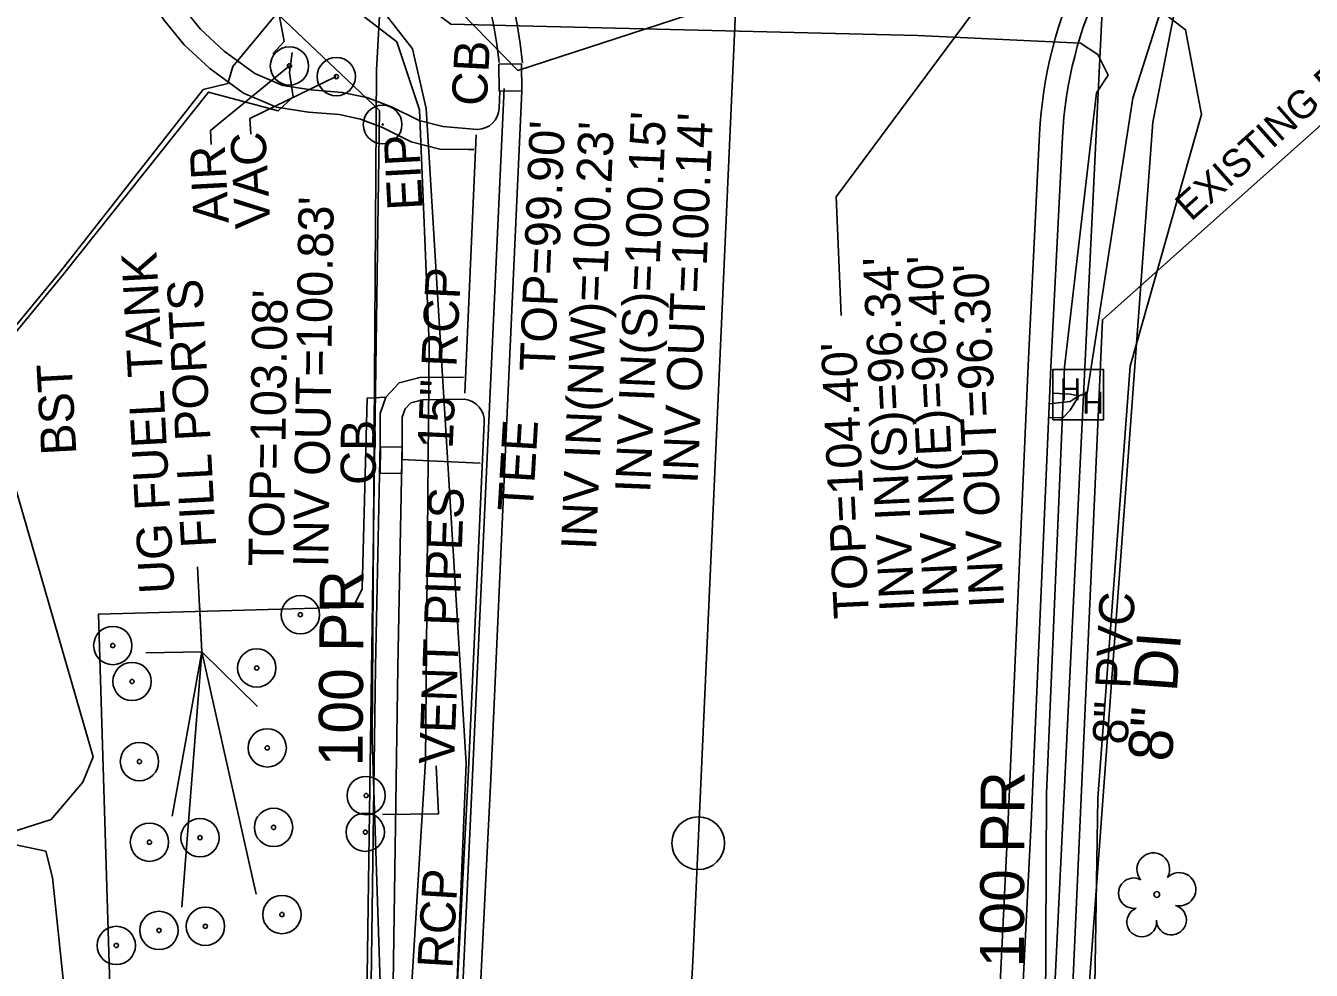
# Model space of a CAD drawing. Extents: x 2364404 to 2371833, y 798876 to 809754.
# Drawn here: x 2368878 to 2369024.2, y 801156.5 to 801264 of the extents above; entities that cross this region are included whole.
import ezdxf

# ---------------------------------------------------------------- set-up
doc = ezdxf.new("R2010")
doc.units = 0
for name, color, linetype in [('Exist Horizontal Alignment Point', 7, 'Continuous'), ('Exist Other Culture Located Object CELL', 7, 'Continuous'), ('Exist Other Culture Located Object Leader', 7, 'Continuous'), ('Exist Other Culture Located Object Text', 7, 'Continuous'), ('Exist Property Iron Pin CELL', 7, 'Continuous'), ('Exist Property Iron Pin Text', 7, 'Continuous'), ('Exist Right of Way Line', 7, 'Continuous'), ('Exist Right of Way Line Text', 7, 'Continuous'), ('Exist Roads Change in Surface', 7, 'Continuous'), ('Exist Roads Curbs', 7, 'Continuous'), ('Exist Roads EOP', 7, 'Continuous'), ('Exist Roads EOP Other', 7, 'Continuous'), ('Exist Roads EOP Other Text', 7, 'Continuous'), ('Exist Structure Minor Catch Basin', 7, 'Continuous'), ('Exist Structure Minor Catch Basin Text', 7, 'Continuous'), ('Exist Structure Minor Catch Basin Top Elevation', 7, 'Continuous'), ('Exist Structure Minor Pipes RCP 15 Inch', 7, 'Continuous'), ('Exist Structure Minor Pipes RCP 15 Inch Invert', 7, 'Continuous'), ('Exist Structure Minor Pipes RCP 15 Inch Text', 7, 'Continuous'), ('Exist Structure Minor Pipes RCP 18 Inch', 7, 'Continuous'), ('Exist Structure Minor Pipes RCP 18 Inch Invert', 7, 'Continuous'), ('Exist Structure Minor Pipes RCP 18 Inch Text', 7, 'Continuous'), ('Exist Structure Minor Pipes RCP 24 Inch', 7, 'Continuous'), ('Exist Structure Minor Pipes RCP 24 Inch Invert', 7, 'Continuous'), ('Exist Utilities Power Hand Hole CELL', 7, 'Continuous'), ('Exist Utilities Power UG Cable SUE LOS B', 7, 'Continuous'), ('Exist Utilities Sanitary Sewer Manhole Leader', 7, 'Continuous'), ('Exist Utilities Sanitary Sewer Manhole Top Elevation', 7, 'Continuous'), ('Exist Utilities Sanitary Sewer UG Line', 7, 'Continuous'), ('Exist Utilities Sanitary Sewer UG Line Invert Elevation', 7, 'Continuous'), ('Exist Utilities Sanitary Sewer UG Line Text', 7, 'Continuous'), ('Exist Utilities Telephone UG Cable SUE LOS C', 7, 'Continuous'), ('Exist Utilities Telephone UG Cable SUE LOS C Text', 7, 'Continuous'), ('Exist Utilities Telephone UG FO SUE LOS B', 7, 'Continuous'), ('Exist Utilities TV UG Cable SUE LOS B', 7, 'Continuous'), ('Exist Utilities TV UG FO Cable SUE LOS B', 7, 'Continuous'), ('Exist Utilities Water UG Line SUE LOS B', 7, 'Continuous'), ('Exist Utilities Water UG Line SUE LOS B Text', 7, 'Continuous'), ('Exist Vegetation Hedge Row', 7, 'Continuous'), ('Exist Vegetation Tree CELL', 7, 'Continuous'), ('Prop Horizontal Alignment', 7, 'Continuous')]:
    doc.layers.add(name, color=color, linetype=linetype)

msp = doc.modelspace()

# ---------------------------------------------------------------- linework, layer by layer
at = {"layer": 'Exist Horizontal Alignment Point'}
msp.add_circle((2368954.49, 801171), 3, dxfattribs=at)
at = {"layer": 'Exist Other Culture Located Object CELL'}
for centre, radius in [((2368907.97, 801259.43), 2.18), ((2368913.3, 801258.21), 2.18), ((2368907.97, 801259.43), 0.24), ((2368913.3, 801258.21), 0.24), ((2368909.21, 801197), 2.18), ((2368909.21, 801197), 0.24), ((2368887.87, 801193.49), 2.18), ((2368887.87, 801193.49), 0.24), ((2368904.25, 801190.94), 2.18), ((2368890.06, 801189.4), 2.18), ((2368904.25, 801190.94), 0.24), ((2368890.06, 801189.4), 0.24), ((2368905.44, 801181.85), 2.18), ((2368890.9, 801180.29), 2.18), ((2368905.44, 801181.85), 0.24), ((2368890.9, 801180.29), 0.24), ((2368916.7, 801176.43), 2.18), ((2368916.7, 801176.43), 0.24), ((2368906.16, 801172.8), 2.18), ((2368916.6, 801172.26), 2.18), ((2368892.04, 801171.12), 2.18), ((2368897.79, 801171.63), 2.18), ((2368906.16, 801172.8), 0.24), ((2368916.6, 801172.26), 0.24), ((2368892.04, 801171.12), 0.24), ((2368897.79, 801171.63), 0.24), ((2368898.4, 801161.55), 2.18), ((2368907.11, 801162.89), 2.18), ((2368893.12, 801161.08), 2.18), ((2368907.11, 801162.89), 0.24), ((2368888.26, 801159.37), 2.18), ((2368893.12, 801161.08), 0.24), ((2368898.4, 801161.55), 0.24), ((2368888.26, 801159.37), 0.24)]:
    msp.add_circle(centre, radius, dxfattribs=at)
at = {"layer": 'Exist Other Culture Located Object Leader'}
for points in [[(2368907.97, 801259.43), (2368898.98, 801252.07), (2368899.07, 801250.47)], [(2368913.3, 801258.21), (2368903.46, 801253.44), (2368903.56, 801251.68)], [(2368904.33, 801186.57), (2368898.01, 801192.76), (2368897.5, 801202.46)], [(2368891.63, 801192.67), (2368898.01, 801192.76), (2368897.72, 801198.19)], [(2368894.61, 801174.07), (2368898.01, 801192.76), (2368897.72, 801198.19)], [(2368895.71, 801163.71), (2368898.01, 801192.76), (2368897.72, 801198.19)], [(2368904.19, 801165.22), (2368898.01, 801192.76), (2368897.72, 801198.19)], [(2368918.55, 801174.27), (2368924.94, 801174.36), (2368924.65, 801179.79)]]:
    msp.add_lwpolyline(points, dxfattribs=at)
at = {"layer": 'Exist Property Iron Pin CELL'}
for radius in [2.2, 0.0707]:
    msp.add_circle((2368918.57, 801252.76), radius, dxfattribs=at)
at = {"layer": 'Exist Right of Way Line'}
for p, q in [((2368886.36, 801284.54), (2368918.23, 801254.37)), ((2369000.5, 801230.53), (2369053.81, 801278.12)), ((2368918.23, 801254.37), (2368916.59, 801141.2)), ((2369000.5, 801230.53), (2368996.47, 801140.28))]:
    msp.add_line(p, q, dxfattribs=at)
at = {"layer": 'Exist Roads Change in Surface'}
msp.add_lwpolyline([(2368916.63, 801146.72), (2368914.43, 801148.4), (2368887.75, 801147.38), (2368886.25, 801197.06), (2368915.22, 801197.86), (2368916.24, 801199.96), (2368916.8, 801221.63), (2368918.93, 801221.75)], dxfattribs=at)
at = {"layer": 'Exist Roads Curbs'}
for points in [[(2368884.4, 801300.71), (2368884.33, 801298.97), (2368883.95, 801294.75), (2368883.93, 801292.15), (2368884.69, 801288.2), (2368885.98, 801284.75), (2368888.65, 801279.03), (2368891.05, 801274.29), (2368893.34, 801269.79), (2368895.75, 801266.18), (2368897.85, 801263.59), (2368900.55, 801261.11), (2368904.02, 801258.56), (2368907.21, 801257.21), (2368910.43, 801256.72), (2368913.97, 801256.42), (2368916.77, 801255.84), (2368919.58, 801254.79), (2368922.73, 801253.21), (2368925.43, 801252.52), (2368929.38, 801252.2)], [(2368931.92, 801256.56), (2368931.83, 801254.6)], [(2368992.59, 801127.91), (2368990.93, 801128.83), (2368990.22, 801130.39), (2368992.36, 801173.31), (2368994.62, 801225.16), (2368995.93, 801251.31)], [(2368927.9, 801221.5), (2368923.16, 801221.46), (2368921.8, 801221.1), (2368921.14, 801220.4), (2368920.81, 801219.47), (2368920.81, 801216.51), (2368920.3, 801191), (2368919.79, 801155.1), (2368919.63, 801147.85)], [(2368930.14, 801218.85), (2368928.29, 801178.53), (2368926.08, 801135.73)]]:
    msp.add_lwpolyline(points, dxfattribs=at)
for centre, radius, start, end in [((2368883.88, 801255.11), 48.18, 5.6156, 82.3343), ((2369042.24, 801248.99), 46.37, 85.433, 177.1394), ((2368929.31, 801254.72), 2.52, 271.6251, 357.2512), ((2368927.59, 801218.97), 2.55, 357.3806, 82.9253)]:
    msp.add_arc(centre, radius, start, end, dxfattribs=at)
at = {"layer": 'Exist Roads EOP'}
for points in [[(2368934.43, 801256.57), (2368932.65, 801218.34), (2368930.9, 801178.35), (2368928.78, 801135.79), (2368926.81, 801102.01), (2368925.73, 801086.31), (2368925.47, 801080.43), (2368922.85, 801080.34), (2368919.97, 801042.58), (2368914.91, 800989.69), (2368910.13, 800941.95), (2368903.46, 800892.17), (2368896, 800842.94), (2368890.29, 800810.5)], [(2368939.91, 800830.24), (2368949.95, 800882.07), (2368956.97, 800932.3), (2368968.51, 800984.18), (2368979.06, 801034.95), (2368987.4, 801082.1), (2368984.93, 801082.43), (2368986.28, 801106.02), (2368987.62, 801130.26), (2368989.76, 801173.72), (2368992.04, 801225.33), (2368993.32, 801251.66)]]:
    msp.add_lwpolyline(points, dxfattribs=at)
for centre, radius, start, end in [((2368884.26, 801255.39), 50.4, 4.9757, 82.9726), ((2369041.99, 801249.29), 48.72, 85.1304, 177.211)]:
    msp.add_arc(centre, radius, start, end, dxfattribs=at)
at = {"layer": 'Exist Roads EOP Other'}
msp.add_line((2368929.23, 801251.58), (2368927.91, 801222.19), dxfattribs=at)
for points in [[(2368881.95, 801300.72), (2368881.86, 801299.12), (2368881.4, 801294.9), (2368881.37, 801291.91), (2368882.22, 801287.5), (2368883.62, 801283.76), (2368886.35, 801277.91), (2368888.76, 801273.13), (2368891.13, 801268.5), (2368893.69, 801264.66), (2368895.98, 801261.83), (2368898.92, 801259.13), (2368902.75, 801256.32), (2368906.51, 801254.73), (2368910.13, 801254.18), (2368913.61, 801253.89), (2368916.05, 801253.38), (2368918.55, 801252.44), (2368921.83, 801250.8), (2368925.08, 801249.97), (2368928.34, 801249.91), (2368928.96, 801249.91)], [(2368927.78, 801224.01), (2368922.82, 801223.99), (2368920.45, 801223.36), (2368918.93, 801221.75), (2368918.28, 801219.9), (2368918.28, 801216.54), (2368917.77, 801191.05), (2368917.26, 801155.14), (2368917.11, 801147.9)]]:
    msp.add_lwpolyline(points, dxfattribs=at)
at = {"layer": 'Exist Structure Minor Catch Basin'}
for points in [[(2368931.8, 801259.63), (2368931.84, 801256.56), (2368934.42, 801256.59), (2368934.38, 801259.66)], [(2368920.77, 801213.08), (2368920.8, 801216.07), (2368918.34, 801216.09), (2368918.3, 801213.11)]]:
    msp.add_lwpolyline(points, close=True, dxfattribs=at)
at = {"layer": 'Exist Structure Minor Pipes RCP 15 Inch'}
msp.add_line((2368929.69, 801214.22), (2368920.7, 801214.64), dxfattribs=at)
at = {"layer": 'Exist Structure Minor Pipes RCP 18 Inch'}
for p, q in [((2368933.97, 801258.92), (2368890.08, 801303.81)), ((2368932.42, 801256.84), (2368924.53, 801086.31))]:
    msp.add_line(p, q, dxfattribs=at)
at = {"layer": 'Exist Structure Minor Pipes RCP 24 Inch'}
msp.add_line((2368933.97, 801258.92), (2369046.17, 801295.47), dxfattribs=at)
at = {"layer": 'Exist Utilities Power Hand Hole CELL'}
msp.add_line((2368997.79, 801221.88), (2368997.79, 801221.88), dxfattribs=at)
msp.add_lwpolyline([(2368994.84, 801219.15), (2369000.59, 801219.15), (2369000.59, 801224.9), (2368994.84, 801224.9), (2368994.84, 801219.15)], dxfattribs=at)
at = {"layer": 'Exist Utilities Power UG Cable SUE LOS B'}
for points in [[(2368997.79, 801221.88), (2368998.76, 801222.19), (2369003.95, 801255.77), (2369008.22, 801269.21)], [(2368864.32, 801202.13), (2368865.4, 801212.88), (2368869.62, 801221.19), (2368881.88, 801235.99), (2368898.16, 801256.74), (2368900.97, 801257.44), (2368901.51, 801259.35), (2368906.33, 801265.15), (2368906.34, 801267.02), (2368905.25, 801267.62)], [(2368864.5, 801202.16), (2368865.81, 801212.76), (2368870.01, 801220.87), (2368882.27, 801235.75), (2368898.74, 801256.45), (2368906.67, 801254.3), (2368908.4, 801255.91), (2368907.99, 801258.66), (2368908.29, 801260.95)], [(2368865.24, 801171.61), (2368875.04, 801171.84), (2368880.85, 801173.7), (2368884.46, 801177.94), (2368885.62, 801180.82), (2368876.7, 801211.82), (2368869.54, 801238.95), (2368864.94, 801256.02), (2368854.71, 801257.03)], [(2368997.79, 801221.88), (2368996.81, 801222.09), (2368994.95, 801222.2)], [(2368997.79, 801221.88), (2368996.8, 801220.28), (2368996.03, 801219.43), (2368994.37, 801219.4)], [(2368997.62, 801221.8), (2368996.81, 801221.26), (2368994.42, 801220.97)], [(2368841.75, 801116.08), (2368843.1, 801116.84), (2368854.64, 801127.01), (2368855, 801127.44), (2368870.94, 801141.57), (2368882.55, 801152.28), (2368881.01, 801167.11), (2368880.23, 801170.11), (2368875.38, 801171.11), (2368865.2, 801170.82)]]:
    msp.add_lwpolyline(points, dxfattribs=at)
at = {"layer": 'Exist Utilities Sanitary Sewer Manhole Leader'}
msp.add_lwpolyline([(2369001.26, 801286.36), (2368970.18, 801244.52), (2368970.77, 801231.02)], dxfattribs=at)
at = {"layer": 'Exist Utilities Sanitary Sewer UG Line'}
msp.add_line((2369001.36, 801284.02), (2368991.67, 801085.55), dxfattribs=at)
at = {"layer": 'Exist Utilities Telephone UG Cable SUE LOS C'}
for points in [[(2368864.47, 801157.35), (2368864.88, 801157.32), (2368868.75, 801157.05), (2368888.19, 801148.14), (2368917.53, 801148.75), (2368918.44, 801150.56), (2368917.4, 801182.76), (2368917.89, 801258.95), (2368918.5, 801270.02), (2368918.5, 801270.02), (2368918.08, 801269.8)], [(2368918.5, 801270.02), (2368918.99, 801269.76), (2368926.34, 801264.17), (2368979.49, 801262.87), (2368997.97, 801262.03), (2368999.96, 801260.73), (2369001.12, 801258.36), (2368999.8, 801256.35), (2368996.15, 801225.17), (2368994.12, 801176.66), (2368993.89, 801126.68), (2368988.91, 801084), (2368984.84, 801041.86), (2368981.79, 801000.37), (2368989.48, 800991.38), (2368992.6, 800985.33), (2369013.85, 800986.11), (2369014.2, 800985.91)]]:
    msp.add_lwpolyline(points, dxfattribs=at)
at = {"layer": 'Exist Utilities Telephone UG FO SUE LOS B'}
msp.add_lwpolyline([(2368888.47, 800838.32), (2368897.19, 800886.57), (2368904.05, 800935.88), (2368909.87, 800985.86), (2368917.34, 801034.59), (2368926.04, 801130.79), (2368928.08, 801180.09), (2368923.54, 801254.59), (2368921.96, 801261.38), (2368917.26, 801267.45), (2368917.05, 801270.53)], dxfattribs=at)
at = {"layer": 'Exist Utilities TV UG Cable SUE LOS B'}
msp.add_lwpolyline([(2368917.74, 801271.19), (2368918.95, 801271.82), (2368931.99, 801272.21), (2368979.72, 801270.48), (2369001.09, 801270.35), (2369009.94, 801263.54), (2369011.77, 801253.9), (2369003.65, 801225.28), (2368999.95, 801176.13), (2368999.16, 801126.36), (2369004.08, 801084.87), (2369004.4, 801083.69), (2369009.28, 801039.62), (2369008.61, 801022.29), (2369012.6, 800989.59), (2369013.15, 800987.98), (2369013.55, 800987.28)], dxfattribs=at)
at = {"layer": 'Exist Utilities TV UG FO Cable SUE LOS B'}
msp.add_lwpolyline([(2368873.37, 800839.43), (2368879.14, 800891.4), (2368886.18, 800939.62), (2368897.19, 800987.4), (2368908.39, 801035.54), (2368916.96, 801084.38), (2368920.35, 801129.92), (2368923.45, 801180.34), (2368923.88, 801227.73), (2368922.75, 801254.43), (2368920.2, 801262.16), (2368911.12, 801269.2), (2368909.73, 801270.19)], dxfattribs=at)
at = {"layer": 'Exist Utilities Water UG Line SUE LOS B'}
for points in [[(2369006.2, 801253.01), (2369012.4, 801284.66), (2369012.91, 801305.33), (2369012.89, 801305.65), (2369012.89, 801307.63)], [(2368957.82, 800824.54), (2368969.42, 800874.86), (2368980.99, 800927.29), (2368987.89, 800972.02), (2368991.32, 801021.51), (2368994.9, 801081.88), (2368995.06, 801084.25), (2368996.89, 801126.49), (2369006.2, 801253.01)]]:
    msp.add_lwpolyline(points, dxfattribs=at)
at = {"layer": 'Exist Vegetation Hedge Row'}
msp.add_lwpolyline([(2368889.38, 801285.05), (2368890.51, 801285.15), (2368896.01, 801285.64), (2368900.32, 801283.31), (2368905.14, 801275.38), (2368906.4, 801267.51), (2368907.37, 801262.22), (2368906.09, 801260.82)], dxfattribs=at)
at = {"layer": 'Exist Vegetation Tree CELL'}
msp.add_line((2369006.66, 801165.17), (2369006.66, 801165.17), dxfattribs=at)
msp.add_circle((2369006.66, 801165.17), 0.326, dxfattribs=at)
for centre, radius, start, end in [((2369006.27, 801168.04), 1.86, 330.1651, 219.7134), ((2369004.05, 801165.32), 1.73, 62.6636, 279.3457), ((2369009.21, 801165.76), 1.9, 257.1011, 134.1999), ((2369008.33, 801162.27), 1.7, 181.2822, 74.56), ((2369004.95, 801162.05), 1.69, 111.5671, 6.231)]:
    msp.add_arc(centre, radius, start, end, dxfattribs=at)
at = {"layer": 'Prop Horizontal Alignment'}
msp.add_line((2368954.49, 801171), (2368961.66, 801331.44), dxfattribs=at)
msp.add_arc((2366157.38, 801295.95), 2799.9, 353.04514, 357.44223, dxfattribs=at)

# ---------------------------------------------------------------- texts
at = {"layer": 'Exist Other Culture Located Object Text'}
for s, rotation, p in [('VAC', 93.0566, (2368905.81, 801241.03)), ('AIR', 93.0566, (2368901.07, 801241.58)), ('UG FUEL TANK', 93.0566, (2368894.9, 801199.48)), ('FILL PORTS', 93.0566, (2368899.64, 801204.71)), ('VENT PIPES', 87.9353, (2368926.71, 801179.93))]:
    msp.add_text(s, height=4, rotation=rotation, dxfattribs=at).set_placement(p)
at = {"layer": 'Exist Property Iron Pin Text'}
msp.add_text('EIP', height=4, rotation=93.0566, dxfattribs=at).set_placement((2368923.14, 801243.12))
at = {"layer": 'Exist Right of Way Line Text'}
msp.add_text('EXISTING R/W', height=3.2, rotation=41.7575, dxfattribs=at).set_placement((2369010.57, 801241.66))
at = {"layer": 'Exist Roads EOP Other Text'}
msp.add_text('BST', height=4, rotation=93.0566, dxfattribs=at).set_placement((2368883.73, 801215.26))
at = {"layer": 'Exist Structure Minor Catch Basin Text'}
for rotation, p in [(87.0259, (2368930.41, 801254.8)), (89.73, (2368917.79, 801211.75))]:
    msp.add_text('CB', height=4, rotation=rotation, dxfattribs=at).set_placement(p)
at = {"layer": 'Exist Structure Minor Catch Basin Top Elevation'}
for s, rotation, p in [("TOP=99.90'", 87.6042, (2368938.14, 801224.6)), ("TOP=103.08'", 89.1358, (2368907.3, 801202.46))]:
    msp.add_text(s, height=4, rotation=rotation, dxfattribs=at).set_placement(p)
at = {"layer": 'Exist Structure Minor Pipes RCP 15 Inch Invert'}
msp.add_text("INV OUT=100.83'", height=4, rotation=89.1358, dxfattribs=at).set_placement((2368912.38, 801202.36))
at = {"layer": 'Exist Structure Minor Pipes RCP 15 Inch Text'}
msp.add_text('15" RCP', height=4, rotation=87.3029, dxfattribs=at).set_placement((2368926.53, 801215.8))
at = {"layer": 'Exist Structure Minor Pipes RCP 18 Inch Invert'}
for s, p in [("INV IN(NW)=100.23'", (2368942.86, 801204.32)), ("INV IN(S)=100.15'", (2368949.02, 801210.81))]:
    msp.add_text(s, height=4, rotation=87.6042, dxfattribs=at).set_placement(p)
at = {"layer": 'Exist Structure Minor Pipes RCP 18 Inch Text'}
for s, p in [('TEE', (2368935.65, 801208.66)), ('18" RCP', (2368925.95, 801147.37))]:
    msp.add_text(s, height=4, rotation=86.5878, dxfattribs=at).set_placement(p)
at = {"layer": 'Exist Structure Minor Pipes RCP 24 Inch Invert'}
msp.add_text("INV OUT=100.14'", height=4, rotation=87.6042, dxfattribs=at).set_placement((2368954.41, 801211.85))
at = {"layer": 'Exist Utilities Power Hand Hole CELL'}
for p in [(2368995.63, 801221.4), (2368998.2, 801219.88)]:
    msp.add_text('H', height=2.5, dxfattribs=at).set_placement(p)
at = {"layer": 'Exist Utilities Sanitary Sewer Manhole Top Elevation'}
msp.add_text("TOP=104.40'", height=4, rotation=92.7269, dxfattribs=at).set_placement((2368973.93, 801196.63))
at = {"layer": 'Exist Utilities Sanitary Sewer UG Line Invert Elevation'}
for s, p in [("INV IN(S)=96.34'", (2368979.12, 801197.44)), ("INV IN(E)=96.40'", (2368984.13, 801197.64)), ("INV OUT=96.30'", (2368989.32, 801197.87))]:
    msp.add_text(s, height=4, rotation=92.7269, dxfattribs=at).set_placement(p)
at = {"layer": 'Exist Utilities Sanitary Sewer UG Line Text'}
msp.add_text('8" PVC', height=4, rotation=87.2035, dxfattribs=at).set_placement((2369003.34, 801182.17))
at = {"layer": 'Exist Utilities Telephone UG Cable SUE LOS C Text'}
for rotation, p in [(89.6327, (2368916.28, 801179.74)), (89.7387, (2368991.53, 801156.88))]:
    msp.add_text('100 PR', height=5, rotation=rotation, dxfattribs=at).set_placement(p)
at = {"layer": 'Exist Utilities Water UG Line SUE LOS B Text'}
msp.add_text('8" DI', height=5, rotation=85.7898, dxfattribs=at).set_placement((2369008.36, 801180.2))

doc.saveas('drawing.dxf')
